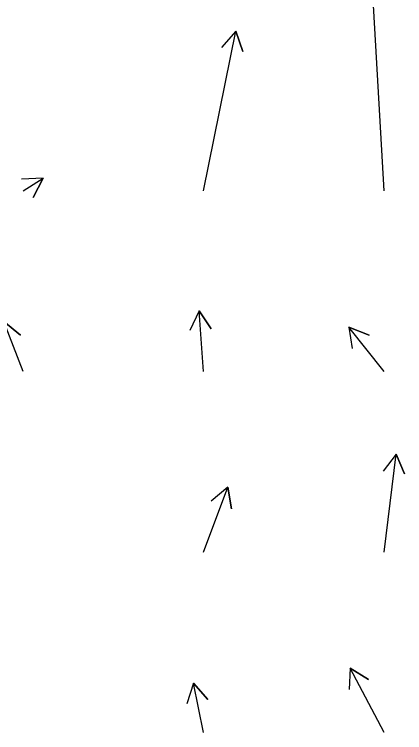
# Model space of a CAD drawing. Extents: x 954385 to 988206, y 1868364 to 1924553.
# Drawn here: x 957804.7 to 957912.8, y 1918868.9 to 1919067.8 of the extents above; entities that cross this region are included whole.
import ezdxf

# ---------------------------------------------------------------- set-up
doc = ezdxf.new("R2010")
doc.units = 0
doc.layers.add('Slopes', color=7, linetype='Continuous')

msp = doc.modelspace()

# ---------------------------------------------------------------- linework, layer by layer
at = {"layer": 'Slopes'}
for points in [[(957907.13, 1919018.93), (957903.85, 1919076.81), (957907.14, 1919071.79), (957903.85, 1919076.81), (957901.15, 1919071.46)], [(957857.13, 1919018.93), (957866.1, 1919063.17), (957868.01, 1919057.48), (957866.1, 1919063.17), (957862.13, 1919058.67)], [(957807.13, 1919018.93), (957812.63, 1919022.44), (957809.87, 1919017.12), (957812.63, 1919022.44), (957806.63, 1919022.17)], [(957857.13, 1918968.93), (957855.87, 1918985.69), (957859.25, 1918980.73), (957855.87, 1918985.69), (957853.27, 1918980.28)], [(957807.13, 1918968.93), (957801.72, 1918982.77), (957806.41, 1918979.02), (957801.72, 1918982.77), (957800.82, 1918976.84)], [(957907.13, 1918968.93), (957897.41, 1918981.22), (957902.99, 1918979), (957897.41, 1918981.22), (957898.28, 1918975.28)], [(957907.13, 1918918.93), (957910.52, 1918946.07), (957912.85, 1918940.55), (957910.52, 1918946.07), (957906.9, 1918941.29)], [(957857.13, 1918918.93), (957863.85, 1918936.85), (957864.83, 1918930.93), (957863.85, 1918936.85), (957859.21, 1918933.04)], [(957907.13, 1918868.93), (957897.71, 1918886.82), (957902.79, 1918883.62), (957897.71, 1918886.82), (957897.48, 1918880.83)], [(957857.13, 1918868.93), (957854.32, 1918882.63), (957858.3, 1918878.14), (957854.32, 1918882.63), (957852.43, 1918876.93)]]:
    msp.add_lwpolyline(points, dxfattribs=at)

doc.saveas('drawing.dxf')
